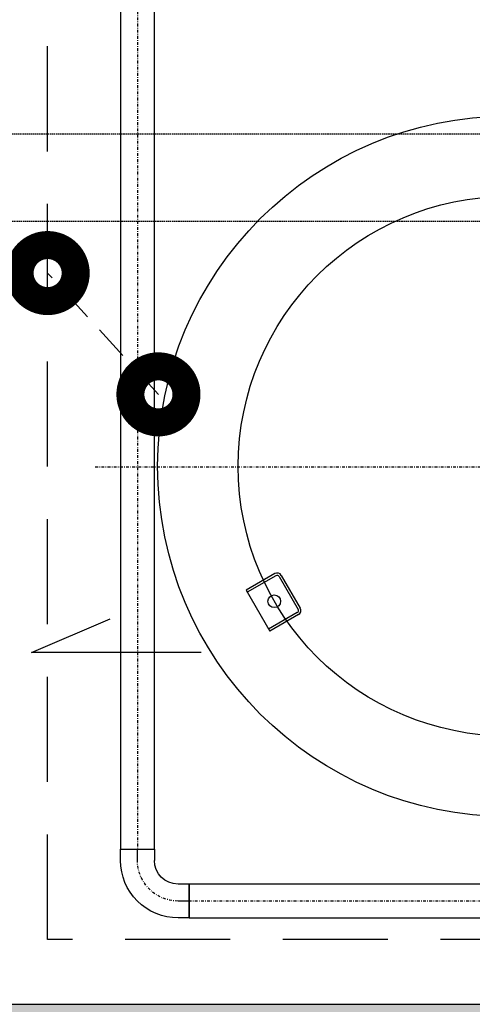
# Model space of a CAD drawing. Extents: x -7228 to 74941, y -112898 to 85621.
# Tile 603 of 635: x 52991 to 53072, y 83619 to 83795. Entities that reach past the tile are written whole.
import ezdxf
from ezdxf.enums import TextEntityAlignment as Align

# ---------------------------------------------------------------- set-up
doc = ezdxf.new("R2010")
doc.units = 0
for name, pattern in [('DASHDOT', [1, 0.5, -0.25, 0, -0.25]), ('DASHED', [0.75, 0.5, -0.25]), ('DASHED2', [0.375, 0.25, -0.125])]:
    doc.linetypes.add(name, pattern=pattern)
doc.layers.get('0').update_dxf_attribs({"color": 101, "linetype": 'CONTINUOUS'})
for name, color, linetype in [('E50kor', 3, 'CONTINUOUS'), ('Ins-co', 2, 'CONTINUOUS'), ('Ins-went', 141, 'CONTINUOUS'), ('Ins-wod', 4, 'CONTINUOUS'), ('Sc-beton', 7, 'CONTINUOUS'), ('Sc-beton-hatch', 86, 'CONTINUOUS')]:
    doc.layers.add(name, color=color, linetype=linetype)
doc.styles.add('CP_ATTR', font='ROMANS.SHX')

# ---------------------------------------------------------------- blocks, each defined once
blk = doc.blocks.new('_jgsjhjfhhfdf')
at = {"layer": 'Ins-wod', "linetype": 'DASHDOT'}
for p, q in [((-385.69, -103.32), (-385.69, -610.33)), ((-393.2, -542.1), (-249.76, -542.1)), ((-225.35, -619.57), (-376.44, -619.57))]:
    blk.add_line(p, q, dxfattribs=at)
at = {"layer": 'Ins-wod'}
for p, q in [((-388.7, -286.68), (-388.7, -610.33)), ((-382.67, -610.33), (-382.67, -286.68)), ((-361.19, -561.16), (-366.31, -564.12)), ((-360.98, -561.53), (-366.1, -564.48)), ((-360.41, -561.68), (-357.03, -567.53)), ((-360.04, -561.47), (-356.66, -567.32)), ((-366.31, -564.12), (-362.09, -571.43)), ((-357.18, -568.11), (-362.3, -571.06)), ((-356.97, -568.47), (-362.09, -571.43)), ((-388.7, -612.33), (-388.7, -610.33)), ((-388.7, -610.33), (-382.67, -610.33)), ((-385.69, -612.33), (-385.69, -610.33)), ((-382.67, -610.33), (-382.67, -612.33)), ((-376.44, -616.56), (-378.44, -616.56)), ((-225.35, -616.56), (-376.44, -616.56)), ((-376.44, -616.56), (-376.44, -622.59)), ((-376.44, -622.59), (-376.44, -616.56)), ((-376.44, -619.57), (-378.44, -619.57)), ((-376.44, -622.59), (-378.44, -622.59)), ((-376.44, -622.59), (-225.35, -622.59))]:
    blk.add_line(p, q, dxfattribs=at)
for centre, radius in [((-319.58, -542.01), 62.5), ((-319.58, -542.01), 48.14), ((-361.28, -566.08), 1.13)]:
    blk.add_circle(centre, radius, dxfattribs=at)
for centre, radius, start, end in [((-360.77, -561.89), 0.845, 30, 120), ((-360.77, -561.89), 0.422, 30, 120), ((-357.39, -567.74), 0.845, 300, 30), ((-357.39, -567.74), 0.422, 300, 30)]:
    blk.add_arc(centre, radius, start, end, dxfattribs=at)
at = {"layer": 'Ins-wod', "extrusion": (0, 0, -1)}
for major_axis, start_param, end_param in [((7.25, 7.25), 2.356194, 3.926991), ((-2.99, 2.99), 3.926991, 5.497787)]:
    blk.add_ellipse((-378.44, -612.33), major_axis=major_axis, ratio=1, start_param=start_param, end_param=end_param, dxfattribs=at)
at = {"layer": 'Ins-wod', "linetype": 'DASHDOT', "extrusion": (0, 0, -1)}
blk.add_ellipse((-378.44, -612.33), major_axis=(-5.12, 5.12), ratio=1, start_param=3.926991, end_param=5.497787, dxfattribs=at)
at = {"layer": 'Ins-wod', "style": 'CP_ATTR', "flags": 9}
for tag, p, height, rotation, width in [('PRODUCT-TYPE', (-15.45, -4.46), 0.000337, 180, 48.619691), ('PRODUCER', (-15.45, -4.46), 0.000337, 180, 48.619691), ('ARTICLE', (-15.45, -4.46), 0.000337, 180, 48.619691), ('OTHER', (-15.45, -4.46), 0.000337, 180, 48.619691), ('FLOW', (-15.45, -4.46), 0.000337, 180, 48.619691), ('NAME', (-15.45, -4.46), 0.000337, 180, 48.619691), ('OTHER', (-6.2, -13.71), 0.000337, 270, 1.595002), ('FLOW', (-6.2, -13.71), 0.000337, 270, 1.595002), ('ARTICLE', (-6.2, -13.71), 0.000337, 270, 1.595002), ('PRODUCT-TYPE', (-6.2, -13.71), 0.000337, 270, 1.595002), ('PRODUCER', (-6.2, -13.71), 0.000337, 270, 1.595002), ('NAME', (-6.2, -13.71), 0.000337, 270, 1.595002), ('PRODUCT-TYPE', (-6.2, -110.17), 0.000337, 90, 24.508066), ('PRODUCER', (-6.2, -110.17), 0.000337, 90, 24.508066), ('ARTICLE', (-6.2, -110.17), 0.000337, 90, 24.508066), ('OTHER', (-6.2, -110.17), 0.000337, 90, 24.508066), ('FLOW', (-6.2, -110.17), 0.000337, 90, 24.508066), ('NAME', (-6.2, -110.17), 0.000337, 90, 24.508066), ('OTHER', (-30.83, -162.99), 0.000761, 270, 7.892014), ('FLOW', (-30.83, -162.99), 0.000761, 270, 7.892014), ('ARTICLE', (-30.83, -162.99), 0.000761, 270, 7.892014), ('PRODUCT-TYPE', (-30.83, -162.99), 0.000761, 270, 7.892014), ('PRODUCER', (-30.83, -162.99), 0.000761, 270, 7.892014), ('NAME', (-30.83, -162.99), 0.000761, 270, 7.892014), ('OTHER', (-68.46, -170.62), 0.000761, 90, 0.969593), ('FLOW', (-68.46, -170.62), 0.000761, 90, 0.969593), ('ARTICLE', (-68.46, -170.62), 0.000761, 90, 0.969593), ('PRODUCT-TYPE', (-68.46, -170.62), 0.000761, 90, 0.969593), ('PRODUCER', (-68.46, -170.62), 0.000761, 90, 0.969593), ('NAME', (-68.46, -170.62), 0.000761, 90, 0.969593), ('PRODUCT-TYPE', (-68.46, -210.38), 0.000761, 90, 0.969593), ('OTHER', (-68.46, -210.38), 0.000761, 90, 0.969593), ('FLOW', (-68.46, -210.38), 0.000761, 90, 0.969593), ('ARTICLE', (-68.46, -210.38), 0.000761, 90, 0.969593), ('PRODUCER', (-68.46, -210.38), 0.000761, 90, 0.969593), ('NAME', (-68.46, -210.38), 0.000761, 90, 0.969593), ('PRODUCT-TYPE', (-34.85, -236.79), 0.000761, 90, 0.623389), ('OTHER', (-34.85, -236.79), 0.000761, 90, 0.623389), ('FLOW', (-34.85, -236.79), 0.000761, 90, 0.623389), ('ARTICLE', (-34.85, -236.79), 0.000761, 90, 0.623389), ('PRODUCER', (-34.85, -236.79), 0.000761, 90, 0.623389), ('NAME', (-34.85, -236.79), 0.000761, 90, 0.623389), ('PRODUCT-TYPE', (-68.46, -241.03), 0.0001, 90, 1), ('OTHER', (-68.46, -241.03), 0.0001, 90, 1), ('FLOW', (-68.46, -241.03), 0.0001, 90, 1), ('ARTICLE', (-68.46, -241.03), 0.0001, 90, 1), ('PRODUCER', (-68.46, -241.03), 0.0001, 90, 1), ('NAME', (-68.46, -241.03), 0.0001, 90, 1), ('OTHER', (-68.46, -251.03), 0.000761, 90, 1.31406), ('FLOW', (-68.46, -251.03), 0.000761, 90, 1.31406), ('ARTICLE', (-68.46, -251.03), 0.000761, 90, 1.31406), ('PRODUCT-TYPE', (-68.46, -251.03), 0.000761, 90, 1.31406), ('PRODUCER', (-68.46, -251.03), 0.000761, 90, 1.31406), ('NAME', (-68.46, -251.03), 0.000761, 90, 1.31406), ('OTHER', (-68.46, -251.03), 0.000761, 270, 1.708279), ('FLOW', (-68.46, -251.03), 0.000761, 270, 1.708279), ('ARTICLE', (-68.46, -251.03), 0.000761, 270, 1.708279), ('PRODUCT-TYPE', (-68.46, -251.03), 0.000761, 270, 1.708279), ('PRODUCER', (-68.46, -251.03), 0.000761, 270, 1.708279), ('NAME', (-68.46, -251.03), 0.000761, 270, 1.708279), ('PRODUCT-TYPE', (-280.44, -283.67), 0.000603, 180, 18.176861), ('PRODUCER', (-280.44, -283.67), 0.000603, 180, 18.176861), ('ARTICLE', (-280.44, -283.67), 0.000603, 180, 18.176861), ('OTHER', (-280.44, -283.67), 0.000603, 180, 18.176861), ('FLOW', (-280.44, -283.67), 0.000603, 180, 18.176861), ('NAME', (-280.44, -283.67), 0.000603, 180, 18.176861), ('PRODUCT-TYPE', (-66.73, -319.6), 0.000603, 90, 5.550504), ('PRODUCER', (-66.73, -319.6), 0.000603, 90, 5.550504), ('OTHER', (-66.73, -319.6), 0.000603, 90, 5.550504), ('FLOW', (-66.73, -319.6), 0.000603, 90, 5.550504), ('ARTICLE', (-66.73, -319.6), 0.000603, 90, 5.550504), ('NAME', (-66.73, -319.6), 0.000603, 90, 5.550504), ('ARTICLE', (-10.99, -321.63), 0.0001, 90, 1), ('PRODUCT-TYPE', (-10.99, -321.63), 0.0001, 90, 1), ('PRODUCER', (-10.99, -321.63), 0.0001, 90, 1), ('OTHER', (-10.99, -321.63), 0.0001, 90, 1), ('FLOW', (-10.99, -321.63), 0.0001, 90, 1), ('NAME', (-10.99, -321.63), 0.0001, 90, 1), ('PRODUCT-TYPE', (-68.26, -323.31), 0.000603, 225, 3.259505), ('OTHER', (-68.26, -323.31), 0.000603, 225, 3.259505), ('FLOW', (-68.26, -323.31), 0.000603, 225, 3.259505), ('ARTICLE', (-68.26, -323.31), 0.000603, 225, 3.259505), ('PRODUCER', (-68.26, -323.31), 0.000603, 225, 3.259505), ('NAME', (-68.26, -323.31), 0.000603, 225, 3.259505), ('OTHER', (-10.99, -324.58), 0.000603, 90, 0.490663), ('FLOW', (-10.99, -324.58), 0.000603, 90, 0.490663), ('ARTICLE', (-10.99, -324.58), 0.000603, 90, 0.490663), ('PRODUCT-TYPE', (-10.99, -324.58), 0.000603, 90, 0.490663), ('PRODUCER', (-10.99, -324.58), 0.000603, 90, 0.490663), ('NAME', (-10.99, -324.58), 0.000603, 90, 0.490663), ('OTHER', (-68.11, -328.25), 0.000213, 270, 2.751934), ('FLOW', (-68.11, -328.25), 0.000213, 270, 2.751934), ('ARTICLE', (-68.11, -328.25), 0.000213, 270, 2.751934), ('PRODUCT-TYPE', (-68.11, -328.25), 0.000213, 270, 2.751934), ('PRODUCER', (-68.11, -328.25), 0.000213, 270, 2.751934), ('NAME', (-68.11, -328.25), 0.000213, 270, 2.751934), ('OTHER', (-10.99, -334.58), 0.000603, 270, 2.727353), ('FLOW', (-10.99, -334.58), 0.000603, 270, 2.727353), ('ARTICLE', (-10.99, -334.58), 0.000603, 270, 2.727353), ('PRODUCT-TYPE', (-10.99, -334.58), 0.000603, 270, 2.727353), ('PRODUCER', (-10.99, -334.58), 0.000603, 270, 2.727353), ('NAME', (-10.99, -334.58), 0.000603, 270, 2.727353), ('OTHER', (-68.11, -343.77), 0.000213, 270, 2.751934), ('FLOW', (-68.11, -343.77), 0.000213, 270, 2.751934), ('ARTICLE', (-68.11, -343.77), 0.000213, 270, 2.751934), ('PRODUCT-TYPE', (-68.11, -343.77), 0.000213, 270, 2.751934), ('PRODUCER', (-68.11, -343.77), 0.000213, 270, 2.751934), ('NAME', (-68.11, -343.77), 0.000213, 270, 2.751934), ('OTHER', (-10.99, -406.79), 0.0001, 270, 1), ('FLOW', (-10.99, -406.79), 0.0001, 270, 1), ('ARTICLE', (-10.99, -406.79), 0.0001, 270, 1), ('PRODUCT-TYPE', (-10.99, -406.79), 0.0001, 270, 1), ('PRODUCER', (-10.99, -406.79), 0.0001, 270, 1), ('NAME', (-10.99, -406.79), 0.0001, 270, 1), ('PRODUCT-TYPE', (-10.99, -428.15), 0.000603, 90, 17.159626), ('PRODUCT-TYPE', (-10.99, -428.15), 0.000603, 90, 15.082723), ('PRODUCER', (-10.99, -428.15), 0.000603, 90, 17.159626), ('PRODUCER', (-10.99, -428.15), 0.000603, 90, 15.082723), ('ARTICLE', (-10.99, -428.15), 0.000603, 90, 17.159626), ('ARTICLE', (-10.99, -428.15), 0.000603, 90, 15.082723), ('OTHER', (-10.99, -428.15), 0.000603, 90, 17.159626), ('NAME', (-10.99, -428.15), 0.000603, 90, 15.082723), ('FLOW', (-10.99, -428.15), 0.000603, 90, 15.082723), ('OTHER', (-10.99, -428.15), 0.000603, 90, 15.082723), ('NAME', (-10.99, -428.15), 0.000603, 90, 17.159626), ('FLOW', (-10.99, -428.15), 0.000603, 90, 17.159626), ('PRODUCT-TYPE', (-216.1, -610.33), 0.000603, 90, 18.979779), ('PRODUCER', (-216.1, -610.33), 0.000603, 90, 18.979779), ('ARTICLE', (-216.1, -610.33), 0.000603, 90, 18.979779), ('OTHER', (-216.1, -610.33), 0.000603, 90, 18.979779), ('NAME', (-216.1, -610.33), 0.000603, 90, 18.979779), ('FLOW', (-216.1, -610.33), 0.000603, 90, 18.979779), ('PRODUCT-TYPE', (-225.35, -619.57), 0.000603, 180, 25.057534), ('PRODUCER', (-225.35, -619.57), 0.000603, 180, 25.057534), ('ARTICLE', (-225.35, -619.57), 0.000603, 180, 25.057534), ('OTHER', (-225.35, -619.57), 0.000603, 180, 25.057534), ('FLOW', (-225.35, -619.57), 0.000603, 180, 25.057534), ('NAME', (-225.35, -619.57), 0.000603, 180, 25.057534)]:
    blk.add_attdef(tag, p, '', height=height, rotation=rotation, dxfattribs=dict(at, width=width))
at = {"layer": 'Ins-wod', "style": 'CP_ATTR', "text_generation_flag": 4, "width": 1, "flags": 9}
for tag in ['OTHER', 'FLOW', 'ARTICLE', 'PRODUCT-TYPE', 'PRODUCER', 'NAME']:
    blk.add_attdef(tag, (-15.44, -4.46), '', height=0.0001, dxfattribs=at)
at = {"layer": 'Ins-wod', "style": 'CP_ATTR', "text_generation_flag": 4, "flags": 9}
for tag, p, height, rotation, width in [('OTHER', (-188.54, -13.71), 0.0001, 90, 1), ('FLOW', (-188.54, -13.71), 0.0001, 90, 1), ('ARTICLE', (-188.54, -13.71), 0.0001, 90, 1), ('PRODUCT-TYPE', (-188.54, -13.71), 0.0001, 90, 1), ('PRODUCER', (-188.54, -13.71), 0.0001, 90, 1), ('NAME', (-188.54, -13.71), 0.0001, 90, 1), ('PRODUCT-TYPE', (-68.46, -146.87), 0.0001, 90, 1), ('OTHER', (-68.46, -146.87), 0.0001, 90, 1), ('FLOW', (-68.46, -146.87), 0.0001, 90, 1), ('ARTICLE', (-68.46, -146.87), 0.0001, 90, 1), ('PRODUCER', (-68.46, -146.87), 0.0001, 90, 1), ('NAME', (-68.46, -146.87), 0.0001, 90, 1), ('OTHER', (-68.46, -146.87), 0.000761, 270, 0.969593), ('FLOW', (-68.46, -146.87), 0.000761, 270, 0.969593), ('ARTICLE', (-68.46, -146.87), 0.000761, 270, 0.969593), ('PRODUCT-TYPE', (-68.46, -146.87), 0.000761, 270, 0.969593), ('PRODUCER', (-68.46, -146.87), 0.000761, 270, 0.969593), ('NAME', (-68.46, -146.87), 0.000761, 270, 0.969593), ('OTHER', (-30.83, -162.99), 0.0001, 90, 1), ('FLOW', (-30.83, -162.99), 0.0001, 90, 1), ('ARTICLE', (-30.83, -162.99), 0.0001, 90, 1), ('PRODUCT-TYPE', (-30.83, -162.99), 0.0001, 90, 1), ('PRODUCER', (-30.83, -162.99), 0.0001, 90, 1), ('NAME', (-30.83, -162.99), 0.0001, 90, 1), ('OTHER', (-68.46, -186.62), 0.000761, 270, 0.969593), ('FLOW', (-68.46, -186.62), 0.000761, 270, 0.969593), ('ARTICLE', (-68.46, -186.62), 0.000761, 270, 0.969593), ('PRODUCT-TYPE', (-68.46, -186.62), 0.000761, 270, 0.969593), ('PRODUCER', (-68.46, -186.62), 0.000761, 270, 0.969593), ('NAME', (-68.46, -186.62), 0.000761, 270, 0.969593), ('OTHER', (-68.46, -210.38), 0.0001, 270, 1), ('FLOW', (-68.46, -210.38), 0.0001, 270, 1), ('ARTICLE', (-68.46, -210.38), 0.0001, 270, 1), ('PRODUCT-TYPE', (-68.46, -210.38), 0.0001, 270, 1), ('PRODUCER', (-68.46, -210.38), 0.0001, 270, 1), ('NAME', (-68.46, -210.38), 0.0001, 270, 1), ('OTHER', (-34.85, -232.04), 0.0001, 90, 1), ('FLOW', (-34.85, -232.04), 0.0001, 90, 1), ('ARTICLE', (-34.85, -232.04), 0.0001, 90, 1), ('PRODUCT-TYPE', (-34.85, -232.04), 0.0001, 90, 1), ('PRODUCER', (-34.85, -232.04), 0.0001, 90, 1), ('NAME', (-34.85, -232.04), 0.0001, 90, 1), ('OTHER', (-390.05, -283.67), 0.0001, 180, 1), ('FLOW', (-390.05, -283.67), 0.0001, 180, 1), ('ARTICLE', (-390.05, -283.67), 0.0001, 180, 1), ('PRODUCT-TYPE', (-390.05, -283.67), 0.0001, 180, 1), ('PRODUCER', (-390.05, -283.67), 0.0001, 180, 1), ('NAME', (-390.05, -283.67), 0.0001, 180, 1), ('OTHER', (-66.73, -319.6), 0.0001, 270, 1), ('FLOW', (-66.73, -319.6), 0.0001, 270, 1), ('ARTICLE', (-66.73, -319.6), 0.0001, 270, 1), ('PRODUCT-TYPE', (-66.73, -319.6), 0.0001, 270, 1), ('PRODUCER', (-66.73, -319.6), 0.0001, 270, 1), ('NAME', (-66.73, -319.6), 0.0001, 270, 1), ('OTHER', (-82.16, -337.21), 0.0001, 225, 1), ('FLOW', (-82.16, -337.21), 0.0001, 225, 1), ('ARTICLE', (-82.16, -337.21), 0.0001, 225, 1), ('PRODUCT-TYPE', (-82.16, -337.21), 0.0001, 225, 1), ('PRODUCER', (-82.16, -337.21), 0.0001, 225, 1), ('NAME', (-82.16, -337.21), 0.0001, 225, 1), ('OTHER', (-10.99, -373.79), 0.0001, 90, 1), ('FLOW', (-10.99, -373.79), 0.0001, 90, 1), ('ARTICLE', (-10.99, -373.79), 0.0001, 90, 1), ('PRODUCT-TYPE', (-10.99, -373.79), 0.0001, 90, 1), ('PRODUCER', (-10.99, -373.79), 0.0001, 90, 1), ('NAME', (-10.99, -373.79), 0.0001, 90, 1), ('NAME', (-272.91, -422.54), 0.0001, 310, 1), ('PRODUCER', (-272.91, -422.54), 0.0001, 310, 1), ('PRODUCT-TYPE', (-272.91, -422.54), 0.0001, 310, 1), ('ARTICLE', (-272.91, -422.54), 0.0001, 310, 1), ('FLOW', (-272.91, -422.54), 0.0001, 310, 1), ('OTHER', (-272.91, -422.54), 0.0001, 310, 1), ('OTHER', (-376.44, -619.57), 0.0001, 180, 1), ('FLOW', (-376.44, -619.57), 0.0001, 180, 1), ('ARTICLE', (-376.44, -619.57), 0.0001, 180, 1), ('PRODUCT-TYPE', (-376.44, -619.57), 0.0001, 180, 1), ('PRODUCER', (-376.44, -619.57), 0.0001, 180, 1), ('NAME', (-376.44, -619.57), 0.0001, 180, 1)]:
    blk.add_attdef(tag, p, '', height=height, rotation=rotation, dxfattribs=dict(at, width=width))
at = {"layer": 'Ins-wod', "style": 'CP_ATTR', "width": 1, "flags": 9}
for tag in ['OTHER', 'WEIGHT', 'VOLTAGE', 'POWER', 'FLOW', 'TEMPERATURE', 'PN', 'DN', 'CHARACTER', 'ORDER-NO', 'PRODUCT-TYPE', 'ARTICLE', 'PRODUCER', 'NUMBER', 'GROUP', 'NAME']:
    blk.add_attdef(tag, text='', height=0.00005, rotation=270, dxfattribs=at).set_placement((-6.2, -18.99), align=Align.MIDDLE_LEFT)
at = {"layer": 'Ins-wod', "style": 'CP_ATTR', "flags": 9}
for tag, p, height, width in [('NAME', (-55.05, -133.45), 0.000761, 4.892514), ('PRODUCER', (-55.05, -133.45), 0.000761, 4.892514), ('PRODUCT-TYPE', (-55.05, -133.45), 0.000761, 4.892514), ('ARTICLE', (-55.05, -133.45), 0.000761, 4.892514), ('FLOW', (-55.05, -133.45), 0.000761, 4.892514), ('OTHER', (-55.05, -133.45), 0.000761, 4.892514), ('OTHER', (-25.58, -157.74), 0.000761, 0.854973), ('FLOW', (-25.58, -157.74), 0.000761, 0.854973), ('ARTICLE', (-25.58, -157.74), 0.000761, 0.854973), ('PRODUCT-TYPE', (-25.58, -157.74), 0.000761, 0.854973), ('PRODUCER', (-25.58, -157.74), 0.000761, 0.854973), ('NAME', (-25.58, -157.74), 0.000761, 0.854973), ('OTHER', (-225.35, -619.57), 0.0001, 1), ('FLOW', (-225.35, -619.57), 0.0001, 1), ('ARTICLE', (-225.35, -619.57), 0.0001, 1), ('PRODUCT-TYPE', (-225.35, -619.57), 0.0001, 1), ('PRODUCER', (-225.35, -619.57), 0.0001, 1), ('NAME', (-225.35, -619.57), 0.0001, 1)]:
    blk.add_attdef(tag, p, '', height=height, dxfattribs=dict(at, width=width))
at = {"layer": 'Ins-wod', "style": 'CP_ATTR', "text_generation_flag": 4, "width": 1, "flags": 9}
for tag, rotation, p in [('OTHER', 270, (-68.45, -154.15)), ('WEIGHT', 270, (-68.45, -154.15)), ('VOLTAGE', 270, (-68.45, -154.15)), ('POWER', 270, (-68.45, -154.15)), ('FLOW', 270, (-68.45, -154.15)), ('TEMPERATURE', 270, (-68.45, -154.15)), ('PN', 270, (-68.45, -154.15)), ('DN', 270, (-68.45, -154.15)), ('CHARACTER', 270, (-68.45, -154.15)), ('ORDER-NO', 270, (-68.45, -154.15)), ('PRODUCT-TYPE', 270, (-68.45, -154.15)), ('ARTICLE', 270, (-68.45, -154.15)), ('PRODUCER', 270, (-68.45, -154.15)), ('NUMBER', 270, (-68.45, -154.15)), ('GROUP', 270, (-68.45, -154.15)), ('NAME', 270, (-68.45, -154.15)), ('OTHER', 270, (-68.45, -193.91)), ('WEIGHT', 270, (-68.45, -193.91)), ('VOLTAGE', 270, (-68.45, -193.91)), ('POWER', 270, (-68.45, -193.91)), ('FLOW', 270, (-68.45, -193.91)), ('TEMPERATURE', 270, (-68.45, -193.91)), ('PN', 270, (-68.45, -193.91)), ('DN', 270, (-68.45, -193.91)), ('CHARACTER', 270, (-68.45, -193.91)), ('ORDER-NO', 270, (-68.45, -193.91)), ('PRODUCT-TYPE', 270, (-68.45, -193.91)), ('ARTICLE', 270, (-68.45, -193.91)), ('PRODUCER', 270, (-68.45, -193.91)), ('NUMBER', 270, (-68.45, -193.91)), ('GROUP', 270, (-68.45, -193.91)), ('NAME', 270, (-68.45, -193.91)), ('OTHER', 180, (-292.52, -283.67)), ('WEIGHT', 180, (-292.52, -283.67)), ('VOLTAGE', 180, (-292.52, -283.67)), ('POWER', 180, (-292.52, -283.67)), ('FLOW', 180, (-292.52, -283.67)), ('TEMPERATURE', 180, (-292.52, -283.67)), ('PN', 180, (-292.52, -283.67)), ('DN', 180, (-292.52, -283.67)), ('CHARACTER', 180, (-292.52, -283.67)), ('ORDER-NO', 180, (-292.52, -283.67)), ('PRODUCT-TYPE', 180, (-292.52, -283.67)), ('ARTICLE', 180, (-292.52, -283.67)), ('PRODUCER', 180, (-292.52, -283.67)), ('NUMBER', 180, (-292.52, -283.67)), ('GROUP', 180, (-292.52, -283.67)), ('NAME', 180, (-292.52, -283.67)), ('OTHER', 270, (-10.99, -324.49)), ('WEIGHT', 270, (-10.99, -324.49)), ('VOLTAGE', 270, (-10.99, -324.49)), ('POWER', 270, (-10.99, -324.49)), ('FLOW', 270, (-10.99, -324.49)), ('TEMPERATURE', 270, (-10.99, -324.49)), ('PN', 270, (-10.99, -324.49)), ('DN', 270, (-10.99, -324.49)), ('CHARACTER', 270, (-10.99, -324.49)), ('ORDER-NO', 270, (-10.99, -324.49)), ('PRODUCT-TYPE', 270, (-10.99, -324.49)), ('ARTICLE', 270, (-10.99, -324.49)), ('PRODUCER', 270, (-10.99, -324.49)), ('NUMBER', 270, (-10.99, -324.49)), ('GROUP', 270, (-10.99, -324.49)), ('NAME', 270, (-10.99, -324.49)), ('OTHER', 270, (-10.99, -373.7)), ('WEIGHT', 270, (-10.99, -373.7)), ('VOLTAGE', 270, (-10.99, -373.7)), ('POWER', 270, (-10.99, -373.7)), ('FLOW', 270, (-10.99, -373.7)), ('TEMPERATURE', 270, (-10.99, -373.7)), ('PN', 270, (-10.99, -373.7)), ('DN', 270, (-10.99, -373.7)), ('CHARACTER', 270, (-10.99, -373.7)), ('ORDER-NO', 270, (-10.99, -373.7)), ('PRODUCT-TYPE', 270, (-10.99, -373.7)), ('ARTICLE', 270, (-10.99, -373.7)), ('PRODUCER', 270, (-10.99, -373.7)), ('NUMBER', 270, (-10.99, -373.7)), ('GROUP', 270, (-10.99, -373.7)), ('NAME', 270, (-10.99, -373.7))]:
    blk.add_attdef(tag, text='', height=0.00005, rotation=rotation, dxfattribs=at).set_placement(p, align=Align.MIDDLE_LEFT)
at = {"layer": 'Ins-wod', "style": 'CP_ATTR', "flags": 9}
for tag, rotation, p in [('OTHER', 90, (-68.45, -163.34)), ('WEIGHT', 90, (-68.45, -163.34)), ('VOLTAGE', 90, (-68.45, -163.34)), ('POWER', 90, (-68.45, -163.34)), ('FLOW', 90, (-68.45, -163.34)), ('TEMPERATURE', 90, (-68.45, -163.34)), ('PN', 90, (-68.45, -163.34)), ('DN', 90, (-68.45, -163.34)), ('CHARACTER', 90, (-68.45, -163.34)), ('ORDER-NO', 90, (-68.45, -163.34)), ('PRODUCT-TYPE', 90, (-68.45, -163.34)), ('ARTICLE', 90, (-68.45, -163.34)), ('PRODUCER', 90, (-68.45, -163.34)), ('NUMBER', 90, (-68.45, -163.34)), ('GROUP', 90, (-68.45, -163.34)), ('NAME', 90, (-68.45, -163.34)), ('OTHER', 90, (-68.45, -203.09)), ('WEIGHT', 90, (-68.45, -203.09)), ('VOLTAGE', 90, (-68.45, -203.09)), ('POWER', 90, (-68.45, -203.09)), ('FLOW', 90, (-68.45, -203.09)), ('TEMPERATURE', 90, (-68.45, -203.09)), ('PN', 90, (-68.45, -203.09)), ('DN', 90, (-68.45, -203.09)), ('CHARACTER', 90, (-68.45, -203.09)), ('ORDER-NO', 90, (-68.45, -203.09)), ('PRODUCT-TYPE', 90, (-68.45, -203.09)), ('ARTICLE', 90, (-68.45, -203.09)), ('PRODUCER', 90, (-68.45, -203.09)), ('NUMBER', 90, (-68.45, -203.09)), ('GROUP', 90, (-68.45, -203.09)), ('NAME', 90, (-68.45, -203.09)), ('OTHER', 90, (-10.99, -358.82)), ('WEIGHT', 90, (-10.99, -358.82)), ('VOLTAGE', 90, (-10.99, -358.82)), ('POWER', 90, (-10.99, -358.82)), ('FLOW', 90, (-10.99, -358.82)), ('TEMPERATURE', 90, (-10.99, -358.82)), ('PN', 90, (-10.99, -358.82)), ('DN', 90, (-10.99, -358.82)), ('CHARACTER', 90, (-10.99, -358.82)), ('ORDER-NO', 90, (-10.99, -358.82)), ('PRODUCT-TYPE', 90, (-10.99, -358.82)), ('ARTICLE', 90, (-10.99, -358.82)), ('PRODUCER', 90, (-10.99, -358.82)), ('NUMBER', 90, (-10.99, -358.82)), ('GROUP', 90, (-10.99, -358.82)), ('NAME', 90, (-10.99, -358.82)), ('OTHER', 90, (-10.99, -406.88)), ('WEIGHT', 90, (-10.99, -406.88)), ('VOLTAGE', 90, (-10.99, -406.88)), ('POWER', 90, (-10.99, -406.88)), ('FLOW', 90, (-10.99, -406.88)), ('TEMPERATURE', 90, (-10.99, -406.88)), ('PN', 90, (-10.99, -406.88)), ('DN', 90, (-10.99, -406.88)), ('CHARACTER', 90, (-10.99, -406.88)), ('ORDER-NO', 90, (-10.99, -406.88)), ('PRODUCT-TYPE', 90, (-10.99, -406.88)), ('ARTICLE', 90, (-10.99, -406.88)), ('PRODUCER', 90, (-10.99, -406.88)), ('NUMBER', 90, (-10.99, -406.88)), ('GROUP', 90, (-10.99, -406.88)), ('NAME', 90, (-10.99, -406.88)), ('OTHER', 39.7785, (-27.7, -444.52)), ('WEIGHT', 39.7785, (-27.7, -444.52)), ('VOLTAGE', 39.7785, (-27.7, -444.52)), ('POWER', 39.7785, (-27.7, -444.52)), ('FLOW', 39.7785, (-27.7, -444.52)), ('TEMPERATURE', 39.7785, (-27.7, -444.52)), ('PN', 39.7785, (-27.7, -444.52)), ('DN', 39.7785, (-27.7, -444.52)), ('CHARACTER', 39.7785, (-27.7, -444.52)), ('ORDER-NO', 39.7785, (-27.7, -444.52)), ('PRODUCT-TYPE', 39.7785, (-27.7, -444.52)), ('ARTICLE', 39.7785, (-27.7, -444.52)), ('PRODUCER', 39.7785, (-27.7, -444.52)), ('NUMBER', 39.7785, (-27.7, -444.52)), ('GROUP', 39.7785, (-27.7, -444.52)), ('NAME', 39.7785, (-27.7, -444.52)), ('OTHER', 92.8705, (-268.23, -458.63)), ('WEIGHT', 92.8705, (-268.23, -458.63)), ('VOLTAGE', 92.8705, (-268.23, -458.63)), ('POWER', 92.8705, (-268.23, -458.63)), ('FLOW', 92.8705, (-268.23, -458.63)), ('TEMPERATURE', 92.8705, (-268.23, -458.63)), ('PN', 92.8705, (-268.23, -458.63)), ('DN', 92.8705, (-268.23, -458.63)), ('CHARACTER', 92.8705, (-268.23, -458.63)), ('ORDER-NO', 92.8705, (-268.23, -458.63)), ('PRODUCT-TYPE', 92.8705, (-268.23, -458.63)), ('ARTICLE', 92.8705, (-268.23, -458.63)), ('PRODUCER', 92.8705, (-268.23, -458.63)), ('NUMBER', 92.8705, (-268.23, -458.63)), ('GROUP', 92.8705, (-268.23, -458.63)), ('NAME', 92.8705, (-268.23, -458.63)), ('OTHER', 39.7785, (-53.75, -466.21)), ('WEIGHT', 39.7785, (-53.75, -466.21)), ('VOLTAGE', 39.7785, (-53.75, -466.21)), ('POWER', 39.7785, (-53.75, -466.21)), ('FLOW', 39.7785, (-53.75, -466.21)), ('TEMPERATURE', 39.7785, (-53.75, -466.21)), ('PN', 39.7785, (-53.75, -466.21)), ('DN', 39.7785, (-53.75, -466.21)), ('CHARACTER', 39.7785, (-53.75, -466.21)), ('ORDER-NO', 39.7785, (-53.75, -466.21)), ('PRODUCT-TYPE', 39.7785, (-53.75, -466.21)), ('ARTICLE', 39.7785, (-53.75, -466.21)), ('PRODUCER', 39.7785, (-53.75, -466.21)), ('NUMBER', 39.7785, (-53.75, -466.21)), ('GROUP', 39.7785, (-53.75, -466.21)), ('NAME', 39.7785, (-53.75, -466.21)), ('NAME', 90, (-216.1, -517.26)), ('GROUP', 90, (-216.1, -517.26)), ('NUMBER', 90, (-216.1, -517.26)), ('PRODUCER', 90, (-216.1, -517.26)), ('ARTICLE', 90, (-216.1, -517.26)), ('PRODUCT-TYPE', 90, (-216.1, -517.26)), ('ORDER-NO', 90, (-216.1, -517.26)), ('CHARACTER', 90, (-216.1, -517.26)), ('DN', 90, (-216.1, -517.26)), ('PN', 90, (-216.1, -517.26)), ('TEMPERATURE', 90, (-216.1, -517.26)), ('FLOW', 90, (-216.1, -517.26)), ('POWER', 90, (-216.1, -517.26)), ('VOLTAGE', 90, (-216.1, -517.26)), ('WEIGHT', 90, (-216.1, -517.26)), ('OTHER', 90, (-216.1, -517.26)), ('NAME', 90, (-216.1, -532.32)), ('GROUP', 90, (-216.1, -532.32)), ('NUMBER', 90, (-216.1, -532.32)), ('PRODUCER', 90, (-216.1, -532.32)), ('ARTICLE', 90, (-216.1, -532.32)), ('PRODUCT-TYPE', 90, (-216.1, -532.32)), ('ORDER-NO', 90, (-216.1, -532.32)), ('CHARACTER', 90, (-216.1, -532.32)), ('DN', 90, (-216.1, -532.32)), ('PN', 90, (-216.1, -532.32)), ('TEMPERATURE', 90, (-216.1, -532.32)), ('FLOW', 90, (-216.1, -532.32)), ('POWER', 90, (-216.1, -532.32)), ('VOLTAGE', 90, (-216.1, -532.32)), ('WEIGHT', 90, (-216.1, -532.32)), ('OTHER', 90, (-216.1, -532.32)), ('OTHER', 65.3427, (-236.5, -547.71)), ('WEIGHT', 65.3427, (-236.5, -547.71)), ('VOLTAGE', 65.3427, (-236.5, -547.71)), ('POWER', 65.3427, (-236.5, -547.71)), ('TEMPERATURE', 65.3427, (-236.5, -547.71)), ('PN', 65.3427, (-236.5, -547.71)), ('DN', 65.3427, (-236.5, -547.7)), ('CHARACTER', 65.3427, (-236.5, -547.71)), ('ORDER-NO', 65.3427, (-236.5, -547.71)), ('PRODUCT-TYPE', 65.3427, (-236.5, -547.71)), ('ARTICLE', 65.3427, (-236.5, -547.71)), ('PRODUCER', 65.3427, (-236.5, -547.71)), ('NUMBER', 65.3427, (-236.5, -547.71)), ('GROUP', 65.3427, (-236.5, -547.71)), ('FLOW', 65.3427, (-236.5, -547.71)), ('NAME', 65.3427, (-236.5, -547.71))]:
    blk.add_attdef(tag, text='', height=0.00005, rotation=rotation, dxfattribs=at).set_placement(p, align=Align.MIDDLE_LEFT)
at = {"layer": 'Ins-wod', "linetype": 'ByBlock', "style": 'CP_ATTR', "flags": 9}
for tag, p, height, width in [('PRODUCT-TYPE', (-34.85, -264.03), 0.000761, 3.579097), ('OTHER', (-34.85, -264.03), 0.000761, 3.579097), ('ARTICLE', (-34.85, -264.03), 0.000761, 3.579097), ('PRODUCER', (-34.85, -264.03), 0.000761, 3.579097), ('FLOW', (-34.85, -264.03), 0.000761, 3.579097), ('NAME', (-34.85, -264.03), 0.000761, 3.579097), ('PRODUCT-TYPE', (-399.29, -274.42), 0.000603, 41.632556), ('PRODUCER', (-399.29, -274.42), 0.000603, 41.632556), ('ARTICLE', (-399.29, -274.42), 0.000603, 41.632556), ('OTHER', (-399.29, -274.42), 0.000603, 41.632556), ('FLOW', (-399.29, -274.42), 0.000603, 41.632556), ('NAME', (-399.29, -274.42), 0.000603, 41.632556)]:
    blk.add_attdef(tag, p, '', height=height, rotation=90, dxfattribs=dict(at, width=width))
at = {"layer": 'Ins-wod', "style": 'CP_ATTR', "flags": 9}
for tag, p, height, rotation, oblique, width in [('OTHER', (-271.05, -292.27), 0.0001, 95, 360, 1), ('FLOW', (-271.05, -292.27), 0.0001, 95, 360, 1), ('ARTICLE', (-271.05, -292.27), 0.0001, 95, 360, 1), ('PRODUCT-TYPE', (-271.05, -292.27), 0.0001, 95, 360, 1), ('PRODUCER', (-271.05, -292.27), 0.0001, 95, 360, 1), ('NAME', (-271.05, -292.27), 0.0001, 95, 360, 1), ('OTHER', (-270.8, -295.15), 0.000603, 95, 0, 0.478976), ('FLOW', (-270.8, -295.15), 0.000603, 95, 0, 0.478976), ('ARTICLE', (-270.8, -295.15), 0.000603, 95, 0, 0.478976), ('PRODUCT-TYPE', (-270.8, -295.15), 0.000603, 95, 0, 0.478976), ('PRODUCER', (-270.8, -295.15), 0.000603, 95, 0, 0.478976), ('NAME', (-270.8, -295.15), 0.000603, 95, 0, 0.478976), ('OTHER', (-270.13, -302.72), 0.0001, 95, 360, 1), ('FLOW', (-270.13, -302.72), 0.0001, 95, 360, 1), ('ARTICLE', (-270.13, -302.72), 0.0001, 95, 360, 1), ('PRODUCT-TYPE', (-270.13, -302.72), 0.0001, 95, 360, 1), ('PRODUCER', (-270.13, -302.72), 0.0001, 95, 360, 1), ('NAME', (-270.13, -302.72), 0.0001, 95, 360, 1), ('OTHER', (-272.91, -311.53), 0.0001, 50, 0, 1), ('FLOW', (-272.91, -311.53), 0.0001, 50, 0, 1), ('ARTICLE', (-272.91, -311.53), 0.0001, 50, 0, 1), ('PRODUCT-TYPE', (-272.91, -311.53), 0.0001, 50, 0, 1), ('PRODUCER', (-272.91, -311.53), 0.0001, 50, 0, 1), ('NAME', (-272.91, -311.53), 0.0001, 50, 0, 1), ('OTHER', (-279.34, -319.2), 0.000483, 50, 0, 2.070393), ('FLOW', (-279.34, -319.2), 0.000483, 50, 0, 2.070393), ('ARTICLE', (-279.34, -319.2), 0.000483, 50, 0, 2.070393), ('PRODUCT-TYPE', (-279.34, -319.2), 0.000483, 50, 0, 2.070393), ('PRODUCER', (-279.34, -319.2), 0.000483, 50, 0, 2.070393), ('NAME', (-279.34, -319.2), 0.000483, 50, 0, 2.070393), ('OTHER', (-279.34, -414.88), 0.000483, 310, 360, 2.070393), ('FLOW', (-279.34, -414.88), 0.000483, 310, 360, 2.070393), ('ARTICLE', (-279.34, -414.88), 0.000483, 310, 360, 2.070393), ('PRODUCT-TYPE', (-279.34, -414.88), 0.000483, 310, 360, 2.070393), ('PRODUCER', (-279.34, -414.88), 0.000483, 310, 360, 2.070393), ('NAME', (-279.34, -414.88), 0.000483, 310, 360, 2.070393), ('PRODUCT-TYPE', (-259.91, -420.44), 0.000603, 24.9998, 360, 32.251138), ('PRODUCER', (-259.91, -420.44), 0.000603, 24.9998, 360, 32.251138), ('OTHER', (-259.91, -420.44), 0.000603, 24.9998, 360, 32.251138), ('ARTICLE', (-259.91, -420.44), 0.000603, 24.9998, 360, 32.251138), ('FLOW', (-259.91, -420.44), 0.000603, 24.9998, 360, 32.251138), ('NAME', (-259.91, -420.44), 0.000603, 24.9998, 360, 32.251138), ('OTHER', (-272.91, -422.54), 0.0001, 309.9998, 360, 1), ('FLOW', (-272.91, -422.54), 0.0001, 309.9998, 360, 1), ('ARTICLE', (-272.91, -422.54), 0.0001, 309.9998, 360, 1), ('PRODUCT-TYPE', (-272.91, -422.54), 0.0001, 309.9998, 360, 1), ('PRODUCER', (-272.91, -422.54), 0.0001, 309.9998, 360, 1), ('NAME', (-272.91, -422.54), 0.0001, 309.9998, 360, 1), ('OTHER', (-266.67, -423.92), 0.0001, 24.9998, 360, 1), ('FLOW', (-266.67, -423.92), 0.0001, 24.9998, 360, 1), ('ARTICLE', (-266.67, -423.92), 0.0001, 24.9998, 360, 1), ('PRODUCT-TYPE', (-266.67, -423.92), 0.0001, 24.9998, 360, 1), ('PRODUCER', (-266.67, -423.92), 0.0001, 24.9998, 360, 1), ('NAME', (-266.67, -423.92), 0.0001, 24.9998, 360, 1), ('OTHER', (-12.88, -432.18), 0.000603, 219.7785, 360, 0.69475), ('FLOW', (-12.88, -432.18), 0.000603, 219.7785, 360, 0.69475), ('ARTICLE', (-12.88, -432.18), 0.000603, 219.7785, 360, 0.69475), ('PRODUCT-TYPE', (-12.88, -432.18), 0.000603, 219.7785, 360, 0.69475), ('PRODUCER', (-12.88, -432.18), 0.000603, 219.7785, 360, 0.69475), ('NAME', (-12.88, -432.18), 0.000603, 219.7785, 360, 0.69475), ('OTHER', (-12.88, -432.18), 0.0001, 39.7785, 360, 1), ('FLOW', (-12.88, -432.18), 0.0001, 39.7785, 360, 1), ('ARTICLE', (-12.88, -432.18), 0.0001, 39.7785, 360, 1), ('PRODUCT-TYPE', (-12.88, -432.18), 0.0001, 39.7785, 360, 1), ('PRODUCER', (-12.88, -432.18), 0.0001, 39.7785, 360, 1), ('NAME', (-12.88, -432.18), 0.0001, 39.7785, 360, 1), ('ARTICLE', (-46, -459.75), 0.000603, 39.7785, 360, 3.963886), ('PRODUCT-TYPE', (-46, -459.75), 0.000603, 39.7785, 360, 3.963886), ('PRODUCER', (-46, -459.75), 0.000603, 39.7785, 360, 3.963886), ('OTHER', (-46, -459.75), 0.000603, 39.7785, 360, 3.963886), ('FLOW', (-46, -459.75), 0.000603, 39.7785, 360, 3.963886), ('NAME', (-46, -459.75), 0.000603, 39.7785, 360, 3.963886), ('OTHER', (-279.34, -494.2), 0.000483, 50, 0, 2.070393), ('FLOW', (-279.34, -494.2), 0.000483, 50, 0, 2.070393), ('ARTICLE', (-279.34, -494.2), 0.000483, 50, 0, 2.070393), ('PRODUCT-TYPE', (-279.34, -494.2), 0.000483, 50, 0, 2.070393), ('PRODUCER', (-279.34, -494.2), 0.000483, 50, 0, 2.070393), ('NAME', (-279.34, -494.2), 0.000483, 50, 0, 2.070393), ('OTHER', (-200.03, -495.47), 0.0001, 140, 0, 1), ('FLOW', (-200.03, -495.47), 0.0001, 140, 0, 1), ('ARTICLE', (-200.03, -495.47), 0.0001, 140, 0, 1), ('PRODUCT-TYPE', (-200.03, -495.47), 0.0001, 140, 0, 1), ('PRODUCER', (-200.03, -495.47), 0.0001, 140, 0, 1), ('NAME', (-200.03, -495.47), 0.0001, 140, 0, 1), ('PRODUCT-TYPE', (-192.37, -501.9), 0.000483, 140, 360, 2.070393), ('OTHER', (-192.37, -501.9), 0.000483, 140, 360, 2.070393), ('FLOW', (-192.37, -501.9), 0.000483, 140, 360, 2.070393), ('ARTICLE', (-192.37, -501.9), 0.000483, 140, 360, 2.070393), ('PRODUCER', (-192.37, -501.9), 0.000483, 140, 360, 2.070393), ('NAME', (-192.37, -501.9), 0.000483, 140, 360, 2.070393), ('PRODUCT-TYPE', (-98.55, -503.5), 0.000603, 39.7785, 360, 9.680023), ('PRODUCER', (-98.55, -503.5), 0.000603, 39.7785, 360, 9.680023), ('OTHER', (-98.55, -503.5), 0.000603, 39.7785, 360, 9.680023), ('FLOW', (-98.55, -503.5), 0.000603, 39.7785, 360, 9.680023), ('ARTICLE', (-98.55, -503.5), 0.000603, 39.7785, 360, 9.680023), ('NAME', (-98.55, -503.5), 0.000603, 39.7785, 360, 9.680023), ('PRODUCER', (-272.91, -597.49), 0.000483, 130, 0, 2.070393), ('PRODUCT-TYPE', (-272.91, -597.49), 0.000483, 130, 0, 2.070393), ('ARTICLE', (-272.91, -597.49), 0.000483, 130, 0, 2.070393), ('NAME', (-272.91, -597.49), 0.0001, 310, 360, 1), ('PRODUCER', (-272.91, -597.49), 0.0001, 310, 360, 1), ('PRODUCT-TYPE', (-272.91, -597.49), 0.0001, 310, 360, 1), ('ARTICLE', (-272.91, -597.49), 0.0001, 310, 360, 1), ('FLOW', (-272.91, -597.49), 0.0001, 310, 360, 1), ('OTHER', (-272.91, -597.49), 0.0001, 310, 360, 1), ('NAME', (-272.91, -597.49), 0.000483, 130, 0, 2.070393), ('FLOW', (-272.91, -597.49), 0.000483, 130, 0, 2.070393), ('OTHER', (-272.91, -597.49), 0.000483, 130, 0, 2.070393)]:
    blk.add_attdef(tag, p, '', height=height, rotation=rotation, dxfattribs=dict(at, oblique=oblique, width=width))
blk = doc.blocks.new('_DKJHIGJHG')
at = {"layer": 'Ins-went', "ltscale": 2}
blk.add_lwpolyline([(2188.36, 3151.39), (2158.12, 3151.39), (2172.14, 3157.41)], dxfattribs=at)

msp = doc.modelspace()

# ---------------------------------------------------------------- hatches: boundary and pattern name
at = {"layer": 'Sc-beton-hatch'}
h = msp.add_hatch(dxfattribs=at)
h.set_pattern_fill('ANSI33', color=256, style=0)
h.paths.add_polyline_path([(53417.547, 84257.063), (53397.547, 84257.063), (53397.547, 83619.063), (52967.547, 83619.063), (52967.547, 83599.063), (53397.547, 83599.063), (53397.547, 82849.063), (53397.547, 82580.063), (53417.547, 82580.063)])

# ---------------------------------------------------------------- linework, layer by layer
at = {"layer": 'E50kor', "linetype": 'DASHED2', "ltscale": 75}
for p, q in [((52995.853, 83630.621), (52995.853, 83992.896)), ((53394.03, 83630.621), (52995.853, 83630.621))]:
    msp.add_line(p, q, dxfattribs=at)
at = {"layer": 'E50kor', "linetype": 'DASHED2', "ltscale": 25}
msp.add_line((53015.608, 83727.889), (52995.853, 83749.531), dxfattribs=at)
at = {"layer": 'E50kor', "linetype": 'DASHED2', "const_width": 10}
for points in [[(52993.353, 83749.531, 1), (52998.353, 83749.531, 1)], [(53013.108, 83727.889, 1), (53018.108, 83727.889, 1)]]:
    msp.add_lwpolyline(points, format="xyb", close=True, dxfattribs=at)
at = {"layer": 'Ins-wod', "linetype": 'DASHED', "ltscale": 0.5}
for p, q in [((53190.345, 83774.304), (51725.149, 83774.304)), ((53202.777, 83758.734), (51740.719, 83758.734))]:
    msp.add_line(p, q, dxfattribs=at)
at = {"layer": 'Sc-beton'}
msp.add_lwpolyline([(52967.547, 83619.063), (53397.547, 83619.063)], dxfattribs=at)

# ---------------------------------------------------------------- block references
msp.add_blockref('_DKJHIGJHG', (50834.881, 80530.456))
at = {"layer": 'Ins-co'}
msp.add_blockref('_jgsjhjfhhfdf', (53397.547, 84257.063), dxfattribs=at)

doc.saveas('drawing.dxf')
